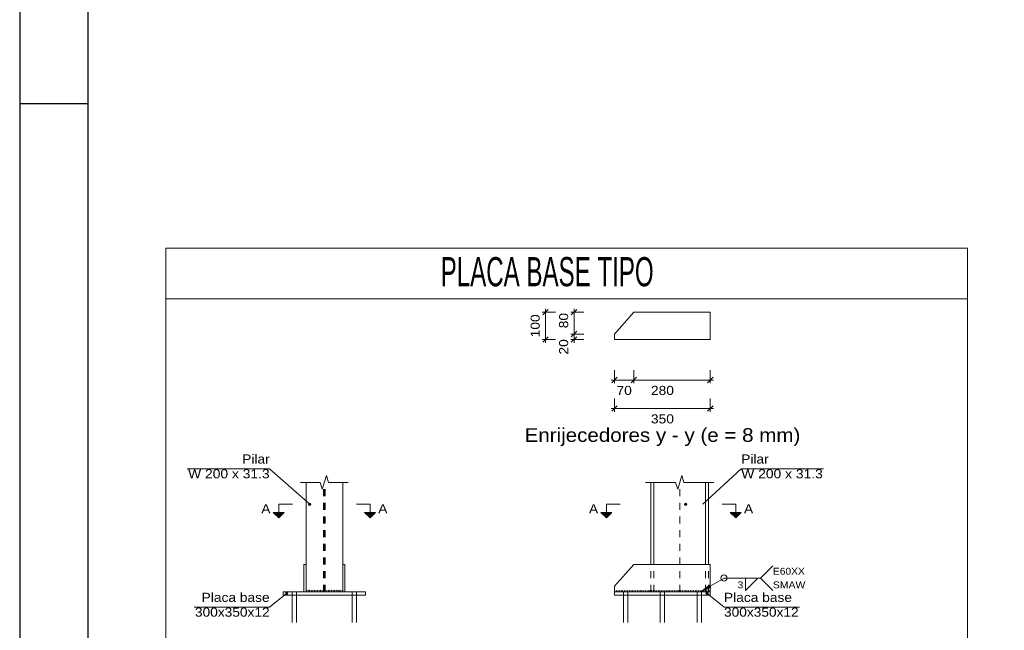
# Model space of a CAD drawing. Header units: millimetres. Extents: x 10 to 1250, y -62 to 528.
# Tile 405 of 656: x 325 to 339, y 476 to 485. Entities that reach past the tile are written whole.
import ezdxf
from ezdxf.enums import TextEntityAlignment as Align

# ---------------------------------------------------------------- set-up
doc = ezdxf.new("R2010")
doc.units = ezdxf.units.MM
doc.header["$LTSCALE"] = 0.05
doc.linetypes.add('CYPE_PUNTO', pattern=[0.075, 0, -0.075])
doc.linetypes.add('CYPE_RAYAPUNTO', pattern=[0.4125, 0.2025, -0.105, 0, -0.105])
for name, color, linetype, lineweight in [('CHAPAS', 94, 'Continuous', 9), ('Cotas', 9, 'Continuous', 5), ('DESCRICAO_DA_LIGACAO', 7, 'Continuous', 9), ('DESCRICAO_DA_VISTA', 133, 'Continuous', 15), ('EIXOS', 42, 'CYPE_RAYAPUNTO', 0), ('ENRIJECEDORES', 23, 'Continuous', 9), ('LINHAS_OCULTAS', 8, 'CYPE_PUNTO', 9), ('MOLDURA_DO_DETALHE', 20, 'Continuous', 15), ('PARAFUSOS', 1, 'Continuous', 9), ('PERFIS', 7, 'Continuous', 9), ('SEGMENTOS_DE_CORTE_DE_SECOES', 12, 'Continuous', 9), ('SIMBOLOS_UTILIZADOS_NAS_SOLDAS', 140, 'Continuous', 0), ('SOLDAS', 150, 'Continuous', 0), ('TEXTOS', 106, 'Continuous', 9)]:
    doc.layers.add(name, color=color, linetype=linetype, lineweight=lineweight)
doc.layers.add('FOLHA_PADRÃO', color=7, linetype='Continuous')
doc.styles.add('CYPETXT', font='arial.ttf', dxfattribs={"height": 0.2})

# ---------------------------------------------------------------- blocks, each defined once
blk = doc.blocks.new('A1EST. 1500')
at = {"layer": 'FOLHA_PADRÃO', "color": 1, "linetype": 'Continuous'}
blk.add_line((0, 59.4), (0, 0), dxfattribs=at)
at = {"layer": 'FOLHA_PADRÃO', "color": 1}
blk.add_line((1, 14.85), (0, 14.85), dxfattribs=at)
at = {"layer": 'FOLHA_PADRÃO', "color": 6, "linetype": 'Continuous'}
blk.add_lwpolyline([(149, 58.4), (149, 1), (1, 1), (1, 58.4), (149, 58.4)], dxfattribs=at)

msp = doc.modelspace()

# ---------------------------------------------------------------- hatches: boundary and pattern name
at = {"layer": 'SEGMENTOS_DE_CORTE_DE_SECOES'}
for points in [[(328.2833, 477.3819), (328.4432, 477.3819), (328.3633, 477.3019)], [(329.6189, 477.3819), (329.7789, 477.3819), (329.6989, 477.3019)], [(333.0739, 477.3819), (333.2339, 477.3819), (333.1539, 477.3019)], [(334.9658, 477.3819), (335.1258, 477.3819), (335.0458, 477.3019)]]:
    msp.add_hatch(color=256, dxfattribs=at).paths.add_polyline_path(points)
at = {"layer": 'SIMBOLOS_UTILIZADOS_NAS_SOLDAS'}
msp.add_hatch(color=256, dxfattribs=at).paths.add_polyline_path([(334.6613, 476.3206), (334.6815, 476.2861), (334.5335, 476.2222)])
at = {"layer": 'SOLDAS'}
for points in [[(328.7312, 476.2349), (328.7185, 476.2222), (328.7312, 476.2222)], [(328.7631, 476.2222), (328.7758, 476.2222), (328.7631, 476.2349)], [(329.299, 476.2349), (329.2863, 476.2222), (329.299, 476.2222)], [(329.331, 476.2222), (329.3437, 476.2222), (329.331, 476.2349)]]:
    msp.add_hatch(color=256, dxfattribs=at).paths.add_polyline_path(points, flags=0)
at = {"layer": 'TEXTOS'}
h = msp.add_hatch(color=256, dxfattribs=at)
edge = h.paths.add_edge_path()
edge.add_arc((328.8167, 477.5019), 0.016, 0, 360)
h = msp.add_hatch(color=256, dxfattribs=at)
edge = h.paths.add_edge_path()
edge.add_arc((334.312, 477.5019), 0.016, 0, 360)
h = msp.add_hatch(color=256, dxfattribs=at)
edge = h.paths.add_edge_path()
edge.add_arc((328.4792, 476.1982), 0.016, 0, 360)
h = msp.add_hatch(color=256, dxfattribs=at)
edge = h.paths.add_edge_path()
edge.add_arc((334.6255, 476.1982), 0.016, 0, 360)

# ---------------------------------------------------------------- linework, layer by layer
at = {"layer": 'CHAPAS'}
for points in [[(328.4312, 476.1742), (329.6309, 476.1742), (329.6309, 476.2222), (328.4312, 476.2222), (328.4312, 476.1742)], [(333.2739, 476.1742), (334.6735, 476.1742), (334.6735, 476.2222), (333.2739, 476.2222), (333.2739, 476.1742)]]:
    msp.add_lwpolyline(points, close=True, dxfattribs=at)
at = {"layer": 'Cotas'}
for p, q in [((332.2248, 480.2711), (332.3048, 480.3511)), ((332.2648, 480.3111), (332.2648, 480.3591)), ((332.6407, 480.2711), (332.7207, 480.3511)), ((332.6807, 480.3111), (332.6807, 480.3591)), ((332.4088, 480.3111), (332.2168, 480.3111)), ((332.2648, 479.9112), (332.2648, 480.3111)), ((332.8247, 480.3111), (332.6327, 480.3111)), ((332.6807, 479.9912), (332.6807, 480.3111)), ((332.6407, 479.9512), (332.7207, 480.0312)), ((332.4088, 479.9112), (332.2168, 479.9112)), ((332.2248, 479.8712), (332.3048, 479.9512)), ((332.2648, 479.8632), (332.2648, 479.9112)), ((332.8247, 479.9912), (332.6327, 479.9912)), ((332.8247, 479.9112), (332.6327, 479.9112)), ((332.6407, 479.8712), (332.7207, 479.9512)), ((332.6807, 479.9112), (332.6807, 479.9912)), ((332.6807, 479.8632), (332.6807, 479.9112)), ((333.2739, 479.462), (333.2739, 479.2701)), ((333.5538, 479.462), (333.5538, 479.2701)), ((334.6735, 479.462), (334.6735, 479.2701)), ((333.2259, 479.318), (333.2739, 479.318)), ((333.2339, 479.2781), (333.3139, 479.358)), ((333.2739, 479.318), (333.5538, 479.318)), ((333.5138, 479.2781), (333.5938, 479.358)), ((333.5538, 479.318), (334.3936, 479.318)), ((334.3936, 479.318), (334.6735, 479.318)), ((334.6335, 479.2781), (334.7135, 479.358)), ((334.6735, 479.318), (334.7215, 479.318)), ((333.2739, 479.0461), (333.2739, 478.8542)), ((334.6735, 479.0461), (334.6735, 478.8542)), ((333.2259, 478.9022), (333.2739, 478.9022)), ((333.2339, 478.8622), (333.3139, 478.9421)), ((333.2739, 478.9022), (334.6735, 478.9022)), ((334.6335, 478.8622), (334.7135, 478.9421)), ((334.6735, 478.9022), (334.7215, 478.9022))]:
    msp.add_line(p, q, dxfattribs=at)
at = {"layer": 'EIXOS'}
for p, q in [((329.0311, 476.2222), (329.0311, 477.8218)), ((334.226, 476.2222), (334.226, 477.8218))]:
    msp.add_line(p, q, dxfattribs=at)
at = {"layer": 'ENRIJECEDORES'}
for points in [[(333.2739, 479.9112), (334.6735, 479.9112), (334.6735, 479.9912), (334.6735, 480.3111), (333.5538, 480.3111), (333.2739, 479.9912), (333.2739, 479.9112)], [(328.7631, 476.2222), (328.7631, 476.6221), (328.7312, 476.6221), (328.7312, 476.2222), (328.7631, 476.2222)], [(329.331, 476.2222), (329.331, 476.6221), (329.299, 476.6221), (329.299, 476.2222), (329.331, 476.2222)], [(333.2739, 476.2222), (334.6735, 476.2222), (334.6735, 476.3022), (334.6735, 476.6221), (333.5538, 476.6221), (333.2739, 476.3022), (333.2739, 476.2222)]]:
    msp.add_lwpolyline(points, close=True, dxfattribs=at)
at = {"layer": 'LINHAS_OCULTAS'}
for p, q in [((329.0183, 476.2222), (329.0183, 477.8218)), ((329.0439, 476.2222), (329.0439, 477.8218)), ((328.7631, 476.2222), (328.7631, 476.6221)), ((329.299, 476.2222), (329.299, 476.6221)), ((333.8061, 476.2222), (333.8061, 476.6221)), ((333.8469, 476.2222), (333.8469, 476.6221)), ((334.6051, 476.2222), (334.6051, 476.6221)), ((334.6459, 476.2222), (334.6459, 476.6221)), ((328.5592, 476.1742), (328.5592, 476.2222)), ((328.6232, 476.1742), (328.6232, 476.2222)), ((329.439, 476.1742), (329.439, 476.2222)), ((329.5029, 476.1742), (329.5029, 476.2222)), ((333.4018, 476.1742), (333.4018, 476.2222)), ((333.4658, 476.1742), (333.4658, 476.2222)), ((333.9417, 476.1742), (333.9417, 476.2222)), ((334.0057, 476.1742), (334.0057, 476.2222)), ((334.4815, 476.1742), (334.4815, 476.2222)), ((334.5455, 476.1742), (334.5455, 476.2222))]:
    msp.add_line(p, q, dxfattribs=at)
msp.add_lwpolyline([(333.5538, 476.2222), (333.5946, 476.2222), (334.3528, 476.2222), (334.3936, 476.2222)], dxfattribs=at)
at = {"layer": 'MOLDURA_DO_DETALHE', "lineweight": 5}
for p, q in [((326.7142, 481.249), (338.4321, 481.249)), ((326.7142, 481.249), (326.7142, 470.2677)), ((338.4321, 481.249), (338.4321, 470.2677)), ((326.7142, 480.5081), (338.4321, 480.5081))]:
    msp.add_line(p, q, dxfattribs=at)
at = {"layer": 'PARAFUSOS'}
for p, q in [((328.5592, 476.1742), (328.6232, 476.1742)), ((328.5592, 476.1742), (328.5592, 475.7743)), ((328.6232, 476.1742), (328.6232, 475.7743)), ((329.439, 476.1742), (329.5029, 476.1742)), ((329.439, 476.1742), (329.439, 475.7743)), ((329.5029, 476.1742), (329.5029, 475.7743)), ((333.4018, 476.1742), (333.4658, 476.1742)), ((333.4018, 476.1742), (333.4018, 475.7743)), ((333.4658, 476.1742), (333.4658, 475.7743)), ((333.9417, 476.1742), (334.0057, 476.1742)), ((333.9417, 476.1742), (333.9417, 475.7743)), ((334.0057, 476.1742), (334.0057, 475.7743)), ((334.4815, 476.1742), (334.5455, 476.1742)), ((334.4815, 476.1742), (334.4815, 475.7743)), ((334.5455, 476.1742), (334.5455, 475.7743))]:
    msp.add_line(p, q, dxfattribs=at)
at = {"layer": 'PERFIS'}
for p, q in [((328.7631, 476.6221), (328.7631, 477.8218)), ((329.299, 476.6221), (329.299, 477.8218)), ((333.8061, 476.6221), (333.8061, 477.8218)), ((333.8469, 476.6221), (333.8469, 477.8218)), ((334.6051, 476.6221), (334.6051, 477.8218)), ((334.6459, 476.6221), (334.6459, 477.8218)), ((328.7631, 476.2222), (329.299, 476.2222))]:
    msp.add_line(p, q, dxfattribs=at)
for points in [[(328.6832, 477.8218), (328.9711, 477.8218), (329.0011, 477.7218), (329.0611, 477.9218), (329.0911, 477.8218), (329.379, 477.8218)], [(333.7262, 477.8218), (334.166, 477.8218), (334.196, 477.7218), (334.256, 477.9218), (334.286, 477.8218), (334.7259, 477.8218)]]:
    msp.add_lwpolyline(points, dxfattribs=at)
at = {"layer": 'SEGMENTOS_DE_CORTE_DE_SECOES'}
for p, q in [((328.3633, 477.5019), (328.5632, 477.5019)), ((328.3633, 477.5019), (328.3633, 477.3819)), ((329.6989, 477.5019), (329.4989, 477.5019)), ((329.6989, 477.5019), (329.6989, 477.3819)), ((333.1539, 477.5019), (333.3539, 477.5019)), ((333.1539, 477.5019), (333.1539, 477.3819)), ((335.0458, 477.5019), (334.8458, 477.5019)), ((335.0458, 477.5019), (335.0458, 477.3819))]:
    msp.add_line(p, q, dxfattribs=at)
for points in [[(328.2833, 477.3819), (328.4432, 477.3819), (328.3633, 477.3019)], [(329.6189, 477.3819), (329.7789, 477.3819), (329.6989, 477.3019)], [(333.0739, 477.3819), (333.2339, 477.3819), (333.1539, 477.3019)], [(334.9658, 477.3819), (335.1258, 477.3819), (335.0458, 477.3019)]]:
    msp.add_lwpolyline(points, close=True, dxfattribs=at)
at = {"layer": 'SIMBOLOS_UTILIZADOS_NAS_SOLDAS'}
for p, q in [((334.8734, 476.4222), (334.6714, 476.3033)), ((335.4083, 476.4222), (335.5882, 476.2422))]:
    msp.add_line(p, q, dxfattribs=at)
msp.add_lwpolyline([(334.8734, 476.4222), (335.4083, 476.4222), (335.5882, 476.6021)], dxfattribs=at)
for points in [[(334.6613, 476.3206), (334.6815, 476.2861), (334.5335, 476.2222)], [(335.1884, 476.4222), (335.1884, 476.2422), (335.3683, 476.4222), (335.1884, 476.4222)]]:
    msp.add_lwpolyline(points, close=True, dxfattribs=at)
msp.add_circle((334.8734, 476.4222), 0.045, dxfattribs=at)
at = {"layer": 'SOLDAS'}
for points in [[(328.7751, 476.2462), (328.7708, 476.2386), (328.7708, 476.2298), (328.7751, 476.2222)], [(328.7979, 476.2462), (328.7935, 476.2386), (328.7935, 476.2298), (328.7979, 476.2222)], [(328.8207, 476.2462), (328.8163, 476.2386), (328.8163, 476.2298), (328.8207, 476.2222)], [(328.8435, 476.2462), (328.8391, 476.2386), (328.8391, 476.2298), (328.8435, 476.2222)], [(328.8663, 476.2462), (328.8619, 476.2386), (328.8619, 476.2298), (328.8663, 476.2222)], [(328.889, 476.2462), (328.8846, 476.2386), (328.8846, 476.2298), (328.889, 476.2222)], [(328.9118, 476.2462), (328.9074, 476.2386), (328.9074, 476.2298), (328.9118, 476.2222)], [(328.9346, 476.2462), (328.9302, 476.2386), (328.9302, 476.2298), (328.9346, 476.2222)], [(328.9574, 476.2462), (328.953, 476.2386), (328.953, 476.2298), (328.9574, 476.2222)], [(328.9801, 476.2462), (328.9757, 476.2386), (328.9757, 476.2298), (328.9801, 476.2222)], [(329.0029, 476.2462), (328.9985, 476.2386), (328.9985, 476.2298), (329.0029, 476.2222)], [(329.0257, 476.2462), (329.0213, 476.2386), (329.0213, 476.2298), (329.0257, 476.2222)], [(329.0485, 476.2462), (329.0441, 476.2386), (329.0441, 476.2298), (329.0485, 476.2222)], [(329.0712, 476.2462), (329.0668, 476.2386), (329.0668, 476.2298), (329.0712, 476.2222)], [(329.094, 476.2462), (329.0896, 476.2386), (329.0896, 476.2298), (329.094, 476.2222)], [(329.1168, 476.2462), (329.1124, 476.2386), (329.1124, 476.2298), (329.1168, 476.2222)], [(329.1396, 476.2462), (329.1352, 476.2386), (329.1352, 476.2298), (329.1396, 476.2222)], [(329.1623, 476.2462), (329.158, 476.2386), (329.158, 476.2298), (329.1623, 476.2222)], [(329.1851, 476.2462), (329.1807, 476.2386), (329.1807, 476.2298), (329.1851, 476.2222)], [(329.2079, 476.2462), (329.2035, 476.2386), (329.2035, 476.2298), (329.2079, 476.2222)], [(329.2307, 476.2462), (329.2263, 476.2386), (329.2263, 476.2298), (329.2307, 476.2222)], [(329.2534, 476.2462), (329.2491, 476.2386), (329.2491, 476.2298), (329.2534, 476.2222)], [(329.2762, 476.2462), (329.2718, 476.2386), (329.2718, 476.2298), (329.2762, 476.2222)], [(329.299, 476.2462), (329.2946, 476.2386), (329.2946, 476.2298), (329.299, 476.2222)]]:
    msp.add_lwpolyline(points, dxfattribs=at)
for centre in [(333.2619, 476.2342), (333.2854, 476.2342), (333.3089, 476.2342), (333.3324, 476.2342), (333.356, 476.2342), (333.3795, 476.2342), (333.403, 476.2342), (333.4265, 476.2342), (333.45, 476.2342), (333.4735, 476.2342), (333.4971, 476.2342), (333.5206, 476.2342), (333.5441, 476.2342), (333.5676, 476.2342), (333.5911, 476.2342), (333.6147, 476.2342), (333.6382, 476.2342), (333.6617, 476.2342), (333.6852, 476.2342), (333.7087, 476.2342), (333.7323, 476.2342), (333.7558, 476.2342), (333.7793, 476.2342), (333.8028, 476.2342), (333.8263, 476.2342), (333.8499, 476.2342), (333.8734, 476.2342), (333.8969, 476.2342), (333.9204, 476.2342), (333.9439, 476.2342), (333.9674, 476.2342), (333.991, 476.2342), (334.0145, 476.2342), (334.038, 476.2342), (334.0615, 476.2342), (334.085, 476.2342), (334.1086, 476.2342), (334.1321, 476.2342), (334.1556, 476.2342), (334.1791, 476.2342), (334.2026, 476.2342), (334.2262, 476.2342), (334.2497, 476.2342), (334.2732, 476.2342), (334.2967, 476.2342), (334.3202, 476.2342), (334.3438, 476.2342), (334.3673, 476.2342), (334.3908, 476.2342), (334.4143, 476.2342), (334.4378, 476.2342), (334.4613, 476.2342), (334.4849, 476.2342), (334.5084, 476.2342), (334.5319, 476.2342), (334.5554, 476.2342), (334.5789, 476.2342), (334.6025, 476.2342), (334.626, 476.2342), (334.6495, 476.2342)]:
    msp.add_ellipse(centre, major_axis=(0, -0.017), ratio=1, start_param=0.7853982, end_param=2.3561945, dxfattribs=at)
at = {"layer": 'TEXTOS'}
for points in [[(328.8167, 477.5019), (328.2313, 478.0217), (327.0277, 478.0217)], [(334.5643, 477.5019), (335.1258, 478.0217), (336.3294, 478.0217)], [(328.4792, 476.1982), (328.2313, 475.9983), (327.1287, 475.9983)], [(334.6255, 476.1982), (334.8734, 475.9983), (335.9761, 475.9983)]]:
    msp.add_lwpolyline(points, dxfattribs=at)
for centre in [(328.8167, 477.5019), (334.312, 477.5019), (328.4792, 476.1982), (334.6255, 476.1982)]:
    msp.add_circle(centre, 0.016, dxfattribs=at)

# ---------------------------------------------------------------- block references
msp.add_blockref('A1EST. 1500', (324.5774, 468.508))

# ---------------------------------------------------------------- texts
at = {"layer": 'Cotas', "style": 'CYPETXT', "width": 1.080863}
for s, p, p2 in [('100', (332.1795, 479.9432), (332.1795, 480.2791)), ('80', (332.5954, 480.0752), (332.5954, 480.2991)), ('20', (332.5954, 479.6911), (332.5954, 479.915))]:
    msp.add_text(s, height=0.13333, rotation=90, dxfattribs=at).set_placement(p, p2, align=Align.FIT)
for s, p, p2 in [('70', (333.3019, 479.0994), (333.5258, 479.0994)), ('280', (333.8057, 479.0994), (334.1416, 479.0994)), ('350', (333.8057, 478.6835), (334.1416, 478.6835))]:
    msp.add_text(s, height=0.13333, dxfattribs=at).set_placement(p, p2, align=Align.FIT)
at = {"layer": 'DESCRICAO_DA_LIGACAO', "style": 'CYPETXT', "width": 0.591133}
msp.add_text('PLACA BASE TIPO', height=0.426667, dxfattribs=at).set_placement((330.7316, 480.6895), (333.8451, 480.6895), align=Align.FIT)
at = {"layer": 'DESCRICAO_DA_VISTA', "style": 'CYPETXT', "width": 1.075004}
msp.add_text('Enrijecedores y - y (e = 8 mm)', height=0.2, dxfattribs=at).set_placement((331.9582, 478.4138), (335.9891, 478.4138), align=Align.FIT)
at = {"layer": 'SEGMENTOS_DE_CORTE_DE_SECOES', "style": 'CYPETXT', "width": 1.075914}
for p, p2 in [((328.1093, 477.3686), (328.2433, 477.3686)), ((329.8189, 477.3686), (329.9528, 477.3686)), ((332.9, 477.3686), (333.0339, 477.3686)), ((335.1658, 477.3686), (335.2997, 477.3686))]:
    msp.add_text('A', height=0.1333, dxfattribs=at).set_placement(p, p2, align=Align.FIT)
at = {"layer": 'SIMBOLOS_UTILIZADOS_NAS_SOLDAS', "style": 'CYPETXT'}
for s, width, p, p2 in [('E60XX', 1.072305, (335.5882, 476.4722), (336.0546, 476.4722)), ('3', 1.080863, (335.0714, 476.2722), (335.1554, 476.2722)), ('SMAW', 1.0904, (335.5882, 476.2722), (336.0621, 476.2722))]:
    msp.add_text(s, height=0.1, dxfattribs=dict(at, width=width)).set_placement(p, p2, align=Align.FIT)
at = {"layer": 'TEXTOS', "style": 'CYPETXT'}
for s, height, width, p, p2 in [('Pilar', 0.13333, 1.06589, (327.8314, 478.0964), (328.2313, 478.0964)), ('Pilar', 0.13333, 1.06589, (335.1258, 478.0964), (335.5257, 478.0964)), ('W 200 x 31.3', 0.133333, 1.085809, (327.0396, 477.8804), (328.2313, 477.8804)), ('W 200 x 31.3', 0.133333, 1.085809, (335.1258, 477.8804), (336.3174, 477.8804)), ('Placa base', 0.13333, 1.078263, (327.2376, 476.0729), (328.2313, 476.0729)), ('Placa base', 0.13333, 1.078263, (334.8734, 476.0729), (335.8672, 476.0729)), ('300x350x12', 0.13333, 1.07556, (327.1396, 475.857), (328.2313, 475.857)), ('300x350x12', 0.13333, 1.07556, (334.8734, 475.857), (335.9651, 475.857))]:
    msp.add_text(s, height=height, dxfattribs=dict(at, width=width)).set_placement(p, p2, align=Align.FIT)

doc.saveas('drawing.dxf')
